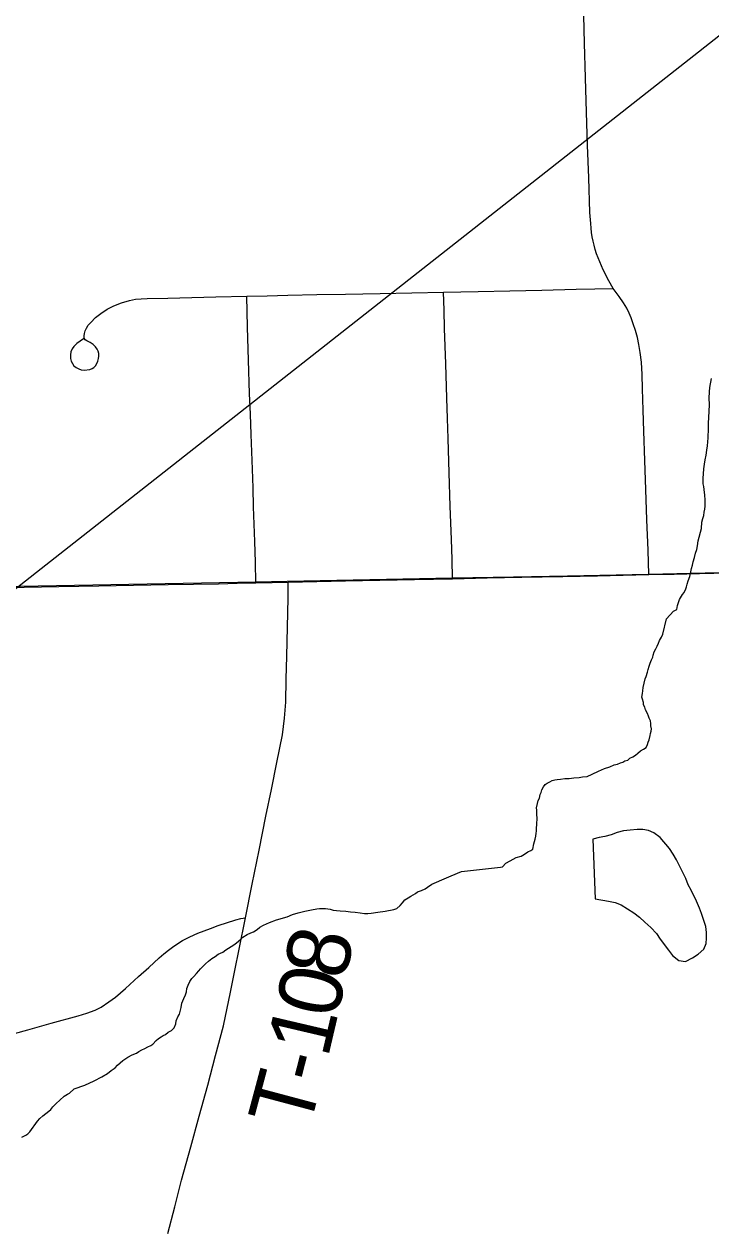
# Model space of a CAD drawing. Extents: x 103424 to 290657, y 38711 to 110967.
# Drawn here: x 214248.877 to 214249.185, y 40213.481 to 40214.023 of the extents above; entities that cross this region are included whole.
import ezdxf

# ---------------------------------------------------------------- set-up
doc = ezdxf.new("R2010")
doc.units = 0
for name, color, linetype in [('GM_X_Corporation', 7, 'Continuous'), ('GM_X_County_Road', 7, 'Continuous'), ('GM_X_Minor_Lake', 7, 'Continuous'), ('GM_X_Minor_River', 7, 'Continuous'), ('GM_X_Township_Road', 7, 'Continuous'), ('GM_X_Township_Road_Text', 7, 'Continuous'), ('SH_Text', 7, 'Continuous')]:
    doc.layers.add(name, color=color, linetype=linetype)

msp = doc.modelspace()

# ---------------------------------------------------------------- linework, layer by layer
at = {"layer": 'GM_X_Corporation'}
msp.add_lwpolyline([(214247.88095, 40213.75762), (214248.6422, 40213.76594), (214248.65647, 40213.76619), (214248.66177, 40213.76629), (214248.66707, 40213.76638), (214248.67907, 40213.76664), (214248.98077, 40213.77217), (214248.99487, 40213.77258), (214249.06915, 40213.77399), (214249.09657, 40213.77453), (214249.12076, 40213.775), (214249.15726, 40213.77572), (214249.18271, 40213.7763), (214249.21738, 40213.7771), (214249.24518, 40213.77773), (214249.27046, 40213.77831), (214249.27914, 40213.77846), (214249.30648, 40213.77894), (214249.4047, 40213.78122), (214249.54399, 40213.78425), (214249.59497, 40213.78534)], dxfattribs=at)
msp.add_lwpolyline([(214247.88095, 40213.75762), (214248.6422, 40213.76594), (214248.65647, 40213.76619), (214248.66177, 40213.76629), (214248.66707, 40213.76638), (214248.67907, 40213.76664), (214248.98077, 40213.77217), (214248.99487, 40213.77258), (214249.06915, 40213.77399), (214249.09657, 40213.77453), (214249.12076, 40213.775), (214249.15726, 40213.77572), (214249.18271, 40213.7763), (214249.21738, 40213.7771), (214249.24518, 40213.77773), (214249.27046, 40213.77831), (214249.27914, 40213.77846), (214249.30648, 40213.77894), (214249.4047, 40213.78122), (214249.54399, 40213.78425), (214249.59497, 40213.78534)], dxfattribs=at)
at = {"layer": 'GM_X_County_Road'}
for points in [[(214248.99533, 40213.7721), (214249.00815, 40213.77238), (214249.02098, 40213.77265), (214249.03651, 40213.77297), (214249.05204, 40213.7733), (214249.06062, 40213.77347), (214249.06919, 40213.77365), (214249.08473, 40213.77397), (214249.10026, 40213.7743), (214249.10948, 40213.77449), (214249.1187, 40213.77468), (214249.13423, 40213.775), (214249.14582, 40213.77524), (214249.15742, 40213.77548), (214249.16875, 40213.77572), (214249.18009, 40213.77595), (214249.19297, 40213.77625), (214249.20585, 40213.77655), (214249.21764, 40213.77682), (214249.22943, 40213.77709), (214249.24125, 40213.77735), (214249.25308, 40213.77761), (214249.26185, 40213.77781), (214249.27063, 40213.778)], [(214248.86113, 40213.76961), (214248.87667, 40213.76989), (214248.8922, 40213.77018), (214248.90121, 40213.77034), (214248.91022, 40213.7705), (214248.92575, 40213.77076), (214248.94128, 40213.77102), (214248.95265, 40213.77121), (214248.96402, 40213.7714), (214248.97241, 40213.77159), (214248.9808, 40213.77178), (214248.98813, 40213.77195), (214248.99533, 40213.7721)], [(214248.97603, 40213.62118), (214248.97911, 40213.63641), (214248.98218, 40213.65164), (214248.98526, 40213.66686), (214248.9877, 40213.67896), (214248.99015, 40213.69105), (214248.99265, 40213.70343), (214248.99356, 40213.71095), (214248.99415, 40213.71819), (214248.99439, 40213.72848), (214248.99462, 40213.73876), (214248.99491, 40213.75187), (214248.99519, 40213.76497), (214248.99533, 40213.7721)], [(214248.86792, 40213.56803), (214248.87832, 40213.57094), (214248.88871, 40213.57385), (214248.90093, 40213.57723), (214248.9048, 40213.57832), (214248.90856, 40213.57968), (214248.91126, 40213.58109), (214248.91463, 40213.58341), (214248.91758, 40213.58549), (214248.92218, 40213.58947), (214248.928, 40213.59482), (214248.93257, 40213.59893), (214248.93726, 40213.60317), (214248.93936, 40213.60505), (214248.94147, 40213.6067), (214248.94391, 40213.6085), (214248.94778, 40213.611), (214248.95108, 40213.61274), (214248.95463, 40213.61434), (214248.96031, 40213.6165), (214248.96376, 40213.61771), (214248.97179, 40213.62029), (214248.97392, 40213.62097), (214248.97603, 40213.62118)]]:
    msp.add_lwpolyline(points, dxfattribs=at)
at = {"layer": 'GM_X_Minor_Lake'}
msp.add_line((214249.13214, 40213.65663), (214249.1332, 40213.62979), dxfattribs=at)
msp.add_lwpolyline([(214249.1332, 40213.62979), (214249.13924, 40213.62871), (214249.14228, 40213.62815), (214249.14495, 40213.62702), (214249.1478, 40213.62532), (214249.15065, 40213.62343), (214249.15313, 40213.62153), (214249.1556, 40213.61926), (214249.15827, 40213.6168), (214249.16075, 40213.61415), (214249.16246, 40213.61168), (214249.16628, 40213.60675), (214249.16799, 40213.60429), (214249.17085, 40213.60202), (214249.17389, 40213.60165), (214249.17692, 40213.60318), (214249.17958, 40213.6049), (214249.18204, 40213.60719), (214249.18317, 40213.60966), (214249.18336, 40213.61213), (214249.18335, 40213.6146), (214249.18296, 40213.61726), (214249.18201, 40213.62049), (214249.18105, 40213.62315), (214249.18009, 40213.62562), (214249.17875, 40213.62866), (214249.17646, 40213.63359), (214249.17512, 40213.63606), (214249.17398, 40213.6389), (214249.16978, 40213.64725), (214249.16825, 40213.64991), (214249.16672, 40213.65237), (214249.16253, 40213.6573), (214249.15967, 40213.65938), (214249.1572, 40213.66051), (214249.15473, 40213.66089), (214249.15207, 40213.66088), (214249.14903, 40213.66068), (214249.14599, 40213.66028), (214249.14315, 40213.65951), (214249.14049, 40213.65856), (214249.13764, 40213.65779), (214249.13498, 40213.6574), (214249.13214, 40213.65663)], dxfattribs=at)
at = {"layer": 'GM_X_Minor_River'}
for points in [[(214249.16311, 40213.74738), (214249.16366, 40213.74872), (214249.16524, 40213.75559), (214249.16841, 40213.75907), (214249.16991, 40213.75986), (214249.17026, 40213.76157), (214249.17116, 40213.76425), (214249.17245, 40213.76656), (214249.17319, 40213.76752), (214249.17393, 40213.76906), (214249.17429, 40213.77001), (214249.17465, 40213.77116), (214249.175, 40213.77269), (214249.17573, 40213.7746), (214249.17608, 40213.77594), (214249.17661, 40213.77823), (214249.17696, 40213.77976), (214249.17731, 40213.78129), (214249.17785, 40213.7832), (214249.17838, 40213.78511), (214249.17892, 40213.78683), (214249.17928, 40213.78836), (214249.17961, 40213.79064), (214249.18103, 40213.79618), (214249.18117, 40213.79904), (214249.18171, 40213.80076), (214249.18207, 40213.8021), (214249.18223, 40213.80362), (214249.18259, 40213.80496), (214249.18275, 40213.80629), (214249.18273, 40213.80762), (214249.1827, 40213.80914), (214249.18247, 40213.81123), (214249.18224, 40213.8137), (214249.18203, 40213.81502), (214249.18181, 40213.81635), (214249.18177, 40213.81882), (214249.18192, 40213.82073), (214249.18207, 40213.82301), (214249.18241, 40213.82511), (214249.18276, 40213.82702), (214249.1831, 40213.82911), (214249.18344, 40213.8314), (214249.18379, 40213.83331), (214249.18394, 40213.83521), (214249.1841, 40213.83693), (214249.18407, 40213.83845), (214249.18424, 40213.83959), (214249.18422, 40213.84092), (214249.18419, 40213.84263), (214249.18416, 40213.84415), (214249.18433, 40213.84549), (214249.1843, 40213.84682), (214249.18447, 40213.84815), (214249.18444, 40213.84948), (214249.1846, 40213.8512), (214249.18458, 40213.85272), (214249.18455, 40213.85405), (214249.18452, 40213.85576), (214249.18469, 40213.85671), (214249.18468, 40213.85766), (214249.18483, 40213.85957), (214249.18552, 40213.86357)], [(214249.07318, 40213.64207), (214249.09072, 40213.64397), (214249.09166, 40213.64417), (214249.09315, 40213.64572), (214249.09503, 40213.6469), (214249.09767, 40213.64827), (214249.09993, 40213.64889), (214249.10144, 40213.64986), (214249.10294, 40213.65084), (214249.10426, 40213.65144), (214249.10519, 40213.65202), (214249.10572, 40213.6545), (214249.10625, 40213.65661), (214249.10661, 40213.65794), (214249.10677, 40213.65928), (214249.10695, 40213.66023), (214249.10692, 40213.66175), (214249.10709, 40213.6629), (214249.10706, 40213.66423), (214249.10724, 40213.66518), (214249.10699, 40213.6686), (214249.10697, 40213.66955), (214249.10695, 40213.67069), (214249.10729, 40213.6726), (214249.10765, 40213.67393), (214249.1082, 40213.67508), (214249.10855, 40213.67661), (214249.10891, 40213.67757), (214249.10927, 40213.67872), (214249.11001, 40213.68006), (214249.11075, 40213.68122), (214249.11169, 40213.6818), (214249.11281, 40213.68239), (214249.11394, 40213.68298), (214249.11508, 40213.68319), (214249.11622, 40213.68341), (214249.11773, 40213.68362), (214249.11962, 40213.68385), (214249.12152, 40213.68388), (214249.12361, 40213.68411), (214249.12607, 40213.68434), (214249.12759, 40213.68456), (214249.12967, 40213.68479), (214249.13193, 40213.68578), (214249.13476, 40213.68716), (214249.1374, 40213.68835), (214249.13985, 40213.68915), (214249.14173, 40213.68995), (214249.14325, 40213.69035), (214249.14456, 40213.69095), (214249.1457, 40213.69116), (214249.14664, 40213.69175), (214249.14796, 40213.69215), (214249.1489, 40213.69293), (214249.15022, 40213.69352), (214249.15134, 40213.6943), (214249.15246, 40213.69527), (214249.15359, 40213.69625), (214249.1549, 40213.69703), (214249.15622, 40213.69781), (214249.15676, 40213.69915), (214249.15712, 40213.70011), (214249.15748, 40213.70126), (214249.15802, 40213.70317), (214249.15819, 40213.70412), (214249.15836, 40213.70508), (214249.15853, 40213.70622), (214249.15832, 40213.70755), (214249.1583, 40213.7085), (214249.15809, 40213.70983), (214249.1575, 40213.71096), (214249.15729, 40213.71191), (214249.1567, 40213.71303), (214249.15591, 40213.71473), (214249.15551, 40213.71587), (214249.15492, 40213.717), (214249.1549, 40213.71795), (214249.1545, 40213.71946), (214249.15429, 40213.72041), (214249.15445, 40213.72212), (214249.15462, 40213.72326), (214249.15478, 40213.72479), (214249.15532, 40213.7267), (214249.15566, 40213.72861), (214249.15621, 40213.72976), (214249.15675, 40213.73167), (214249.15711, 40213.73282), (214249.15746, 40213.73434), (214249.158, 40213.73569), (214249.15855, 40213.73722), (214249.1591, 40213.73837), (214249.15927, 40213.73932), (214249.15981, 40213.74085), (214249.16055, 40213.7422), (214249.1611, 40213.74335), (214249.16164, 40213.74469), (214249.16219, 40213.74584), (214249.16311, 40213.74738)], [(214248.96586, 40213.6058), (214248.96718, 40213.60677), (214248.9685, 40213.60754), (214248.96963, 40213.60831), (214248.97077, 40213.60908), (214248.97209, 40213.61005), (214248.97397, 40213.61159), (214248.97491, 40213.61255), (214248.97679, 40213.61371), (214248.9785, 40213.61448), (214248.97963, 40213.61488), (214248.98133, 40213.61603), (214248.98246, 40213.617), (214248.98416, 40213.61796), (214248.98681, 40213.61913), (214248.99002, 40213.6203), (214248.99476, 40213.62168), (214248.99722, 40213.62266), (214248.99968, 40213.62344), (214249.00271, 40213.62423), (214249.00575, 40213.62483), (214249.00821, 40213.62524), (214249.00935, 40213.62544), (214249.01049, 40213.62545), (214249.01201, 40213.62547), (214249.01316, 40213.62529), (214249.01411, 40213.62511), (214249.01544, 40213.62474), (214249.01697, 40213.62457), (214249.01868, 40213.62439), (214249.02115, 40213.62423), (214249.02325, 40213.62387), (214249.02534, 40213.6237), (214249.02762, 40213.62353), (214249.02953, 40213.62317), (214249.03105, 40213.62318), (214249.03257, 40213.62339), (214249.0356, 40213.6238), (214249.03883, 40213.62421), (214249.04281, 40213.62501), (214249.04414, 40213.62541), (214249.04564, 40213.62675), (214249.04658, 40213.6279), (214249.0477, 40213.62924), (214249.04921, 40213.63021), (214249.05035, 40213.63098), (214249.05148, 40213.63156), (214249.05242, 40213.63214), (214249.05336, 40213.63291), (214249.05526, 40213.6335), (214249.05677, 40213.63428), (214249.0579, 40213.63505), (214249.05979, 40213.6364), (214249.06641, 40213.63913), (214249.06754, 40213.63971), (214249.06849, 40213.6401), (214249.07318, 40213.64207)], [(214248.87559, 40213.52257), (214248.87729, 40213.52354), (214248.87823, 40213.52412), (214248.87917, 40213.52508), (214248.88254, 40213.52987), (214248.88367, 40213.53102), (214248.88498, 40213.53217), (214248.8863, 40213.53333), (214248.88762, 40213.53429), (214248.88856, 40213.53506), (214248.8895, 40213.53621), (214248.891, 40213.53775), (214248.89269, 40213.53929), (214248.89458, 40213.54102), (214248.89608, 40213.54198), (214248.89703, 40213.54237), (214248.8991, 40213.54429), (214248.90383, 40213.54605), (214248.90799, 40213.54799), (214248.91158, 40213.54974), (214248.91403, 40213.55129), (214248.91573, 40213.55264), (214248.91743, 40213.55379), (214248.91855, 40213.55494), (214248.91968, 40213.5561), (214248.921, 40213.55706), (214248.92326, 40213.5586), (214248.92515, 40213.55957), (214248.92704, 40213.56035), (214248.92818, 40213.56112), (214248.9295, 40213.5619), (214248.93082, 40213.56248), (214248.93214, 40213.56326), (214248.93347, 40213.56384), (214248.93441, 40213.56442), (214248.93591, 40213.56615), (214248.93704, 40213.56692), (214248.93817, 40213.56769), (214248.93912, 40213.56827), (214248.94006, 40213.56885), (214248.94138, 40213.56981), (214248.94289, 40213.57059), (214248.94402, 40213.57174), (214248.94476, 40213.57365), (214248.94493, 40213.57498), (214248.94567, 40213.5767), (214248.94642, 40213.57785), (214248.94714, 40213.5809), (214248.9475, 40213.5828), (214248.94843, 40213.5849), (214248.94917, 40213.58662), (214248.94953, 40213.58796), (214248.9497, 40213.58948), (214248.95026, 40213.59101), (214248.951, 40213.59254), (214248.95194, 40213.59388), (214248.95287, 40213.59484), (214248.954, 40213.59618), (214248.95513, 40213.59733), (214248.95588, 40213.59829), (214248.95681, 40213.59925), (214248.95813, 40213.60059), (214248.95945, 40213.60175), (214248.96095, 40213.6029), (214248.96246, 40213.60387), (214248.96378, 40213.60483), (214248.96492, 40213.60541), (214248.96586, 40213.6058)]]:
    msp.add_lwpolyline(points, dxfattribs=at)
at = {"layer": 'GM_X_Township_Road'}
for points in [[(214249.15742, 40213.77548), (214249.15701, 40213.78644), (214249.15649, 40213.80006), (214249.15598, 40213.81369), (214249.15557, 40213.82679), (214249.15517, 40213.83989), (214249.15483, 40213.84945), (214249.1545, 40213.859), (214249.15432, 40213.86542), (214249.15401, 40213.87103), (214249.15351, 40213.87534), (214249.15287, 40213.87895), (214249.15221, 40213.88204), (214249.1513, 40213.88525), (214249.15037, 40213.88816), (214249.14942, 40213.89089), (214249.14846, 40213.89304), (214249.14742, 40213.8952), (214249.146, 40213.89758), (214249.14404, 40213.90048), (214249.14137, 40213.90407), (214249.1394, 40213.90752), (214249.1369, 40213.91244), (214249.13605, 40213.91422), (214249.13527, 40213.91602), (214249.13453, 40213.91786), (214249.13389, 40213.91972), (214249.1333, 40213.9216), (214249.13278, 40213.9235), (214249.13233, 40213.92542), (214249.13196, 40213.92736), (214249.13165, 40213.9293), (214249.13141, 40213.93127), (214249.13125, 40213.93323), (214249.13089, 40213.93829), (214249.13033, 40213.95381), (214249.12981, 40213.96858), (214249.12928, 40213.98335), (214249.12885, 40213.99883), (214249.12842, 40214.0143), (214249.12817, 40214.02673)], [(214248.90322, 40213.8815), (214248.90021, 40213.87936), (214248.89885, 40213.87804), (214248.89813, 40213.87692), (214248.8976, 40213.87561), (214248.89737, 40213.87425), (214248.89741, 40213.87262), (214248.89767, 40213.87142), (214248.89826, 40213.8703), (214248.89899, 40213.86937), (214248.89993, 40213.86858), (214248.90111, 40213.86791), (214248.90216, 40213.86754), (214248.9035, 40213.86739), (214248.9061, 40213.86767), (214248.90711, 40213.86808), (214248.90784, 40213.86864), (214248.9086, 40213.86936), (214248.9092, 40213.8703), (214248.90972, 40213.87149), (214248.91006, 40213.87256), (214248.91019, 40213.87374), (214248.91016, 40213.87481), (214248.90988, 40213.87585), (214248.90936, 40213.87686), (214248.90863, 40213.87783), (214248.90767, 40213.87886), (214248.90624, 40213.87977), (214248.90478, 40213.88053), (214248.90409, 40213.88102), (214248.90357, 40213.88178), (214248.90353, 40213.88282), (214248.90367, 40213.88386), (214248.90409, 40213.88508), (214248.90461, 40213.88629), (214248.90542, 40213.88756), (214248.90652, 40213.88884), (214248.9086, 40213.89103), (214248.911, 40213.89288), (214248.91391, 40213.89483), (214248.91696, 40213.89635), (214248.92034, 40213.89765), (214248.92399, 40213.89876), (214248.92658, 40213.89922), (214248.92922, 40213.89945), (214248.9319, 40213.89958), (214248.94124, 40213.89977), (214248.95197, 40213.90005), (214248.96269, 40213.90033), (214248.97661, 40213.90061), (214248.98586, 40213.90086), (214248.99511, 40213.90111), (214249.00808, 40213.90134), (214249.02105, 40213.90157), (214249.03658, 40213.90189), (214249.05083, 40213.90219), (214249.06509, 40213.90248), (214249.08062, 40213.9028), (214249.09491, 40213.9031), (214249.1092, 40213.90339), (214249.12473, 40213.90372), (214249.13305, 40213.90389), (214249.14137, 40213.90407)], [(214248.9808, 40213.77178), (214248.98051, 40213.78111), (214248.98023, 40213.79044), (214248.97975, 40213.80597), (214248.97949, 40213.81444), (214248.97923, 40213.82291), (214248.97863, 40213.83844), (214248.97827, 40213.84765), (214248.97791, 40213.85686), (214248.97747, 40213.8718), (214248.97703, 40213.88673), (214248.97661, 40213.90061)], [(214249.06919, 40213.77365), (214249.06891, 40213.78246), (214249.06863, 40213.79126), (214249.06811, 40213.80622), (214249.0676, 40213.82119), (214249.06712, 40213.83672), (214249.06684, 40213.84572), (214249.06656, 40213.85472), (214249.06608, 40213.87025), (214249.06584, 40213.87815), (214249.06559, 40213.88605), (214249.06534, 40213.89427), (214249.06509, 40213.90248)], [(214248.94124, 40213.47931), (214248.94428, 40213.49129), (214248.94732, 40213.50328), (214248.95146, 40213.51825), (214248.9553, 40213.53212), (214248.95913, 40213.546), (214248.96266, 40213.55932), (214248.96618, 40213.57264), (214248.96927, 40213.58787), (214248.97122, 40213.59751), (214248.97317, 40213.60714), (214248.97603, 40213.62118)]]:
    msp.add_lwpolyline(points, dxfattribs=at)
at = {"layer": 'SH_Text'}
msp.add_line((214265.04189, 40226.47703), (214234.64719, 40202.58867), dxfattribs=at)

# ---------------------------------------------------------------- texts
at = {"layer": 'GM_X_Township_Road_Text'}
for s, rotation, p in [('8', 78.4424, (214249.02088, 40213.59269)), ('0', 77.9107, (214249.01715, 40213.57529)), ('1', 76.8341, (214249.01304, 40213.55769)), ('-', 75.7811, (214249.01004, 40213.54583)), ('T', 75.0542, (214249.00446, 40213.52491))]:
    msp.add_text(s, height=0.02841, rotation=rotation, dxfattribs=at).set_placement(p)

doc.saveas('drawing.dxf')
